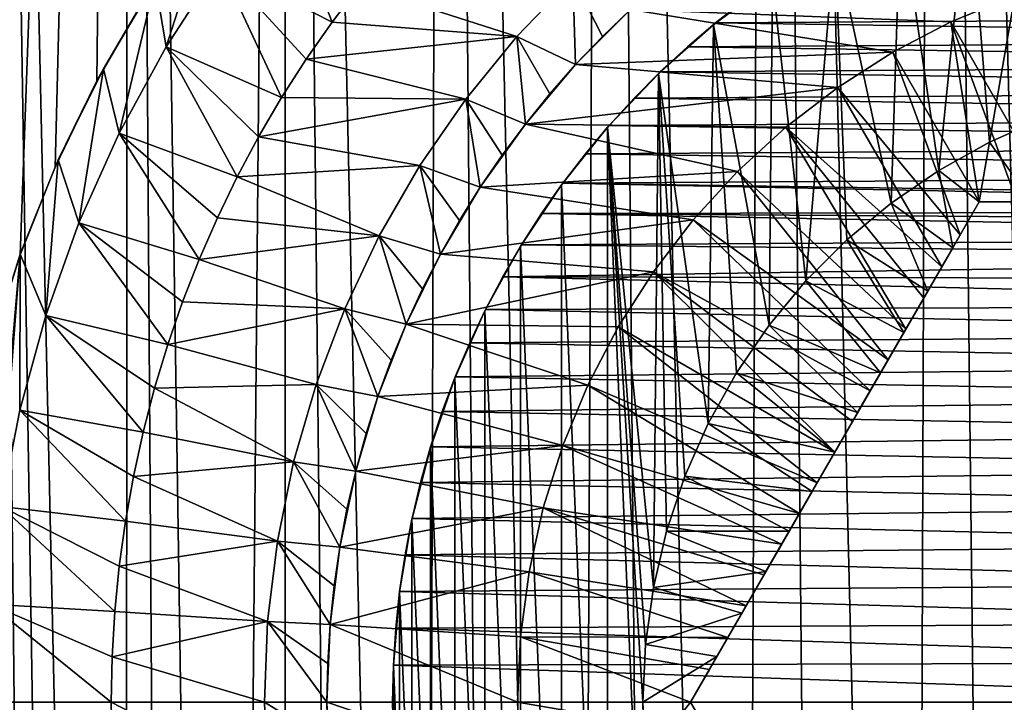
# Model space of a CAD drawing. Header units: metres. Extents: x -30 to 30, y -76 to 64.
# Tile 374 of 541: x -9.98 to -2.11, y 30 to 35.46. Entities that reach past the tile are written whole.
import ezdxf

# ---------------------------------------------------------------- set-up
doc = ezdxf.new("R2010")
doc.units = ezdxf.units.M
doc.layers.add('solid_508511', color=7, linetype='CONTINUOUS')

msp = doc.modelspace()

# ---------------------------------------------------------------- linework, layer by layer
at = {"layer": 'solid_508511'}
for points in [[(-10.204909, 32.867077, -20.612127), (-10.32235, 57.5, -20.553566), (-9.10985, 57.5, -21.118963)], [(-9.140177, 4.855907, 21.105856), (-9.10985, 57.5, 21.118963), (-10.32235, 57.5, 20.553566)], [(-9.466601, 4.184017, 20.961475), (-9.140177, 4.855907, 21.105856), (-10.32235, 57.5, 20.553566)], [(-9.740653, 3.498843, 20.835539), (-9.466601, 4.184017, 20.961475), (-10.32235, 57.5, 20.553566)], [(-9.962373, 2.805976, 20.73044), (-9.740653, 3.498843, 20.835539), (-10.32235, 57.5, 20.553566)], [(-10.133098, 2.107832, 20.647526), (-9.962373, 2.805976, 20.73044), (-10.32235, 57.5, 20.553566)], [(-9.978398, 33.576538, -20.722731), (-10.204909, 32.867077, -20.612127), (-9.10985, 57.5, -21.118963)], [(-9.698341, 34.278088, -20.855267), (-9.978398, 33.576538, -20.722731), (-9.10985, 57.5, -21.118963)], [(-9.364226, 34.96701, -21.00741), (-9.698341, 34.278088, -20.855267), (-9.10985, 57.5, -21.118963)], [(-8.975521, 35.639153, -21.176403), (-9.364226, 34.96701, -21.00741), (-9.10985, 57.5, -21.118963)], [(-9.140177, 4.855907, 21.105856), (-8.760821, 5.510926, 21.266123), (-9.10985, 57.5, 21.118963)], [(-8.330353, 6.142286, 21.438406), (-7.866488, 57.5, 21.612919), (-9.10985, 57.5, 21.118963)], [(-8.760821, 5.510926, 21.266123), (-8.330353, 6.142286, 21.438406), (-9.10985, 57.5, 21.118963)], [(-8.330353, 6.142286, 21.438406), (-7.851347, 6.74379, 21.618425), (-7.866488, 57.5, 21.612919)], [(-6.763549, 7.834344, 21.983047), (-6.596456, 57.5, 22.033762), (-7.866488, 57.5, 21.612919)], [(-7.327125, 7.309976, 21.80168), (-6.763549, 7.834344, 21.983047), (-7.866488, 57.5, 21.612919)], [(-7.851347, 6.74379, 21.618425), (-7.327125, 7.309976, 21.80168), (-7.866488, 57.5, 21.612919)], [(-6.763549, 7.834344, 21.983047), (-6.164887, 8.313626, 22.158388), (-6.596456, 57.5, 22.033762)], [(-5.537377, 8.744123, 22.323473), (-5.304138, 57.5, 22.380037), (-6.596456, 57.5, 22.033762)], [(-6.164887, 8.313626, 22.158388), (-5.537377, 8.744123, 22.323473), (-6.596456, 57.5, 22.033762)], [(-5.537377, 8.744123, 22.323473), (-4.886679, 9.12376, 22.474882), (-5.304138, 57.5, 22.380037)], [(-4.216572, 9.452151, 22.610186), (-3.993941, 57.5, 22.650572), (-5.304138, 57.5, 22.380037)], [(-4.886679, 9.12376, 22.474882), (-4.216572, 9.452151, 22.610186), (-5.304138, 57.5, 22.380037)], [(-4.216572, 9.452151, 22.610186), (-3.532681, 9.728445, 22.727079), (-3.993941, 57.5, 22.650572)], [(-2.837471, 9.953447, 22.824303), (-2.670147, 57.5, 22.844479), (-3.993941, 57.5, 22.650572)], [(-3.532681, 9.728445, 22.727079), (-2.837471, 9.953447, 22.824303), (-3.993941, 57.5, 22.650572)], [(-2.837471, 9.953447, 22.824303), (-2.134133, 10.127596, 22.900774), (-2.670147, 57.5, 22.844479)], [(-1.425745, 10.251329, 22.955767), (-1.337299, 57.5, 22.961088), (-2.670147, 57.5, 22.844479)], [(-2.134133, 10.127596, 22.900774), (-1.425745, 10.251329, 22.955767), (-2.670147, 57.5, 22.844479)], [(-2.228665, 34.47583, -13.5), (-1.832728, 36.755817, -13.5), (-2.394763, 36.577621, -13.5)], [(-2.228665, 34.47583, -13.5), (-1.806239, 34.66235, -13.5), (-1.832728, 36.755817, -13.5)], [(-2.632211, 34.251057, -13.5), (-2.394763, 36.577621, -13.5), (-2.939747, 36.352783, -13.5)], [(-2.632211, 34.251057, -13.5), (-2.228665, 34.47583, -13.5), (-2.394763, 36.577621, -13.5)], [(-7.907815, 36.521423, -37), (-7.483401, 35.437027, -38), (-8.383754, 35.897049, -37)], [(-7.907815, 36.521423, -37), (-7.264281, 35.72649, -38), (-7.483401, 35.437027, -38)], [(-8.810596, 35.23793, -19.5), (-8.897448, 35.761539, -19.5), (-8.429953, 36.426186, -19.5)], [(-8.383774, 35.897015, -19.5), (-8.810596, 35.23793, -19.5), (-8.429953, 36.426186, -19.5)], [(-3.013159, 33.990093, -13.5), (-2.939747, 36.352783, -13.5), (-3.463952, 36.082848, -13.5)], [(-3.013159, 33.990093, -13.5), (-2.632211, 34.251057, -13.5), (-2.939747, 36.352783, -13.5)], [(-3.695044, 33.368473, -13.5), (-3.463952, 36.082848, -13.5), (-3.96351, 35.769798, -13.5)], [(-3.695044, 33.368473, -13.5), (-3.368498, 33.695026, -13.5), (-3.463952, 36.082848, -13.5)], [(-3.368498, 33.695026, -13.5), (-3.013159, 33.990093, -13.5), (-3.463952, 36.082848, -13.5)], [(-8.383754, 35.897049, -37), (-8.810627, 35.237877, -37), (-8.383774, 35.897015, -19.5)], [(-8.383754, 35.897049, -37), (-7.886917, 34.833118, -38), (-8.810627, 35.237877, -37)], [(-8.810627, 35.237877, -37), (-8.810596, 35.23793, -19.5), (-8.383774, 35.897015, -19.5)], [(-8.383754, 35.897049, -37), (-7.483401, 35.437027, -38), (-7.691012, 35.139141, -38)], [(-8.383754, 35.897049, -37), (-7.691012, 35.139141, -38), (-7.886917, 34.833118, -38)], [(-9.31211, 35.06406, -19.5), (-8.975521, 35.639153, -21.176403), (-8.897448, 35.761539, -19.5)], [(-9.185688, 34.548141, -19.5), (-9.31211, 35.06406, -19.5), (-8.897448, 35.761539, -19.5)], [(-8.810596, 35.23793, -19.5), (-9.185688, 34.548141, -19.5), (-8.897448, 35.761539, -19.5)], [(-5.559191, 35.787579, -38), (-6.006772, 35.321594, -38), (-7.264281, 35.72649, -38)], [(-5.536357, 35.096504, -37.499996), (-6.006772, 35.321594, -38), (-5.559191, 35.787579, -38)], [(-5.321032, 35.320927, -37.499996), (-5.559191, 35.787579, -38), (-5.096558, 35.536308, -37.499996)], [(-5.536357, 35.096504, -37.499996), (-5.559191, 35.787579, -38), (-5.321032, 35.320927, -37.499996)], [(-4.435009, 35.415779, -13.5), (-3.96351, 35.769798, -13.5), (-4.417426, 35.430134, -7)], [(-3.990053, 33.013218, -13.5), (-3.96351, 35.769798, -13.5), (-4.435009, 35.415779, -13.5)], [(-3.96351, 35.769798, -13.5), (-4.183936, 35.612011, -7), (-4.417426, 35.430134, -7)], [(-3.990053, 33.013218, -13.5), (-3.695044, 33.368473, -13.5), (-3.96351, 35.769798, -13.5)], [(-6.006772, 35.321594, -38), (-7.483401, 35.437027, -38), (-7.264281, 35.72649, -38)], [(-9.31211, 35.06406, -19.5), (-9.364226, 34.96701, -21.00741), (-8.975521, 35.639153, -21.176403)], [(-2.05214, 35.638149, -21.5), (-2.535681, 35.437862, -21.5), (-5.096563, 35.536301, -21.5)], [(-4.417426, 35.430134, -7), (-4.183936, 35.612011, -7), (4.34707, 35.486618, -7)], [(-1.710012, 34, -20.54748), (-2.535681, 35.437862, -21.5), (-2.05214, 35.638149, -21.5)], [(-5.096558, 35.536308, -37.499996), (-5.096563, 35.536301, -21.5), (-5.536325, 35.096542, -21.5)], [(-5.321032, 35.320927, -37.499996), (-5.096558, 35.536308, -37.499996), (-5.536325, 35.096542, -21.5)], [(-3.000073, 35.19611, -21.5), (-5.536325, 35.096542, -21.5), (-5.096563, 35.536301, -21.5)], [(-2.535681, 35.437862, -21.5), (-3.000073, 35.19611, -21.5), (-5.096563, 35.536301, -21.5)], [(-6.006772, 35.321594, -38), (-7.691012, 35.139141, -38), (-7.483401, 35.437027, -38)], [(-4.642999, 35.238564, -7), (-4.417426, 35.430134, -7), (4.575099, 35.297966, -7)], [(-4.435009, 35.415779, -13.5), (-4.417426, 35.430134, -7), (-4.642999, 35.238564, -7)], [(-4.417426, 35.430134, -7), (4.34707, 35.486618, -7), (4.575099, 35.297966, -7)], [(-2.309401, 34, -20.702564), (-3.000073, 35.19611, -21.5), (-2.535681, 35.437862, -21.5)], [(-2.005795, 34, -20.619387), (-2.535681, 35.437862, -21.5), (-1.710012, 34, -20.54748)], [(-2.309401, 34, -20.702564), (-2.535681, 35.437862, -21.5), (-2.005795, 34, -20.619387)], [(-4.875021, 35.023361, -13.5), (-4.435009, 35.415779, -13.5), (-4.860246, 35.037655, -7)], [(-4.475797, 32.228733, -13.5), (-4.435009, 35.415779, -13.5), (-4.875021, 35.023361, -13.5)], [(-4.435009, 35.415779, -13.5), (-4.642999, 35.238564, -7), (-4.860246, 35.037655, -7)], [(-4.475797, 32.228733, -13.5), (-4.251095, 32.632141, -13.5), (-4.435009, 35.415779, -13.5)], [(-4.251095, 32.632141, -13.5), (-3.990053, 33.013218, -13.5), (-4.435009, 35.415779, -13.5)], [(-6.006772, 35.321594, -38), (-6.415609, 34.82085, -38), (-7.691012, 35.139141, -38)], [(-5.938321, 34.621902, -37.499996), (-6.415609, 34.82085, -38), (-6.006772, 35.321594, -38)], [(-5.742169, 34.863449, -37.499996), (-6.006772, 35.321594, -38), (-5.536357, 35.096504, -37.499996)], [(-5.938321, 34.621902, -37.499996), (-6.006772, 35.321594, -38), (-5.742169, 34.863449, -37.499996)], [(-5.536357, 35.096504, -37.499996), (-5.321032, 35.320927, -37.499996), (-5.536325, 35.096542, -21.5)], [(-4.642999, 35.238564, -7), (4.575099, 35.297966, -7), (4.794918, 35.099876, -7)], [(-9.185692, 34.548138, -37), (-9.185688, 34.548141, -19.5), (-8.810596, 35.23793, -19.5)], [(-8.810627, 35.237877, -37), (-9.185692, 34.548138, -37), (-8.810596, 35.23793, -19.5)], [(-8.810627, 35.237877, -37), (-8.241816, 34.199406, -38), (-9.185692, 34.548138, -37)], [(-8.810627, 35.237877, -37), (-7.886917, 34.833118, -38), (-8.07066, 34.519611, -38)], [(-8.810627, 35.237877, -37), (-8.07066, 34.519611, -38), (-8.241816, 34.199406, -38)], [(-3.000073, 35.19611, -21.5), (-3.441401, 34.914951, -21.5), (-5.536325, 35.096542, -21.5)], [(-4.860246, 35.037655, -7), (-4.642999, 35.238564, -7), (4.794918, 35.099876, -7)], [(-2.461204, 33.737068, -20.619387), (-3.441401, 34.914951, -21.5), (-3.000073, 35.19611, -21.5)], [(-2.461204, 33.737068, -20.619387), (-3.000073, 35.19611, -21.5), (-2.309401, 34, -20.702564)], [(-6.415609, 34.82085, -38), (-7.886917, 34.833118, -38), (-7.691012, 35.139141, -38)], [(-9.67251, 34.336185, -19.5), (-9.364226, 34.96701, -21.00741), (-9.31211, 35.06406, -19.5)], [(-9.506908, 33.8316, -19.5), (-9.67251, 34.336185, -19.5), (-9.31211, 35.06406, -19.5)], [(-9.185688, 34.548141, -19.5), (-9.506908, 33.8316, -19.5), (-9.31211, 35.06406, -19.5)], [(-3.441401, 34.914951, -21.5), (-5.938314, 34.621902, -21.5), (-5.536325, 35.096542, -21.5)], [(-5.536357, 35.096504, -37.499996), (-5.536325, 35.096542, -21.5), (-5.938314, 34.621902, -21.5)], [(-5.742169, 34.863449, -37.499996), (-5.536357, 35.096504, -37.499996), (-5.938314, 34.621902, -21.5)], [(-5.068828, 34.827732, -7), (-4.860246, 35.037655, -7), (5.006184, 34.892658, -7)], [(-4.875021, 35.023361, -13.5), (-4.860246, 35.037655, -7), (-5.068828, 34.827732, -7)], [(-4.860246, 35.037655, -7), (4.794918, 35.099876, -7), (5.006184, 34.892658, -7)], [(-9.67251, 34.336185, -19.5), (-9.698341, 34.278088, -20.855267), (-9.364226, 34.96701, -21.00741)], [(-5.280442, 34.595314, -13.5), (-4.875021, 35.023361, -13.5), (-5.268378, 34.609142, -7)], [(-4.914877, 30.91869, -13.5), (-4.875021, 35.023361, -13.5), (-5.280442, 34.595314, -13.5)], [(-4.875021, 35.023361, -13.5), (-5.068828, 34.827732, -7), (-5.268378, 34.609142, -7)], [(-4.914877, 30.91869, -13.5), (-4.80912, 31.36834, -13.5), (-4.875021, 35.023361, -13.5)], [(-4.662376, 31.806173, -13.5), (-4.475797, 32.228733, -13.5), (-4.875021, 35.023361, -13.5)], [(-4.80912, 31.36834, -13.5), (-4.662376, 31.806173, -13.5), (-4.875021, 35.023361, -13.5)], [(-3.441401, 34.914951, -21.5), (-3.856819, 34.596184, -21.5), (-5.938314, 34.621902, -21.5)], [(-5.068828, 34.827732, -7), (5.006184, 34.892658, -7), (5.208536, 34.676659, -7)], [(-2.609096, 33.480915, -20.54748), (-3.856819, 34.596184, -21.5), (-3.441401, 34.914951, -21.5)], [(-2.609096, 33.480915, -20.54748), (-3.441401, 34.914951, -21.5), (-2.461204, 33.737068, -20.619387)], [(-6.415609, 34.82085, -38), (-8.07066, 34.519611, -38), (-7.886917, 34.833118, -38)], [(-6.415609, 34.82085, -38), (-6.782602, 34.289173, -38), (-8.07066, 34.519611, -38)], [(-6.29965, 34.115829, -37.499996), (-6.782602, 34.289173, -38), (-6.415609, 34.82085, -38)], [(-6.124255, 34.372543, -37.499996), (-6.415609, 34.82085, -38), (-5.938321, 34.621902, -37.499996)], [(-6.29965, 34.115829, -37.499996), (-6.415609, 34.82085, -38), (-6.124255, 34.372543, -37.499996)], [(-5.938321, 34.621902, -37.499996), (-5.742169, 34.863449, -37.499996), (-5.938314, 34.621902, -21.5)], [(-5.268378, 34.609142, -7), (-5.068828, 34.827732, -7), (5.208536, 34.676659, -7)], [(-5.268378, 34.609142, -7), (5.208536, 34.676659, -7), (5.40154, 34.452339, -7)], [(-1.885378, 34, -14.077931), (-1.806239, 34.66235, -13.5), (-2.228665, 34.47583, -13.5)], [(-4.242556, 34.242722, -21.5), (-6.299626, 34.115864, -21.5), (-5.938314, 34.621902, -21.5)], [(-5.938321, 34.621902, -37.499996), (-5.938314, 34.621902, -21.5), (-6.299626, 34.115864, -21.5)], [(-6.124255, 34.372543, -37.499996), (-5.938321, 34.621902, -37.499996), (-6.299626, 34.115864, -21.5)], [(-3.856819, 34.596184, -21.5), (-4.242556, 34.242722, -21.5), (-5.938314, 34.621902, -21.5)], [(-5.648434, 34.134632, -13.5), (-5.280442, 34.595314, -13.5), (-5.638809, 34.147751, -7)], [(-5.280438, 25.404682, -13.5), (-5.280442, 34.595314, -13.5), (-5.648434, 34.134632, -13.5)], [(-5.280442, 34.595314, -13.5), (-5.458472, 34.382359, -7), (-5.638809, 34.147751, -7)], [(-5.458472, 34.382359, -7), (-5.268378, 34.609142, -7), (5.40154, 34.452339, -7)], [(-5.280442, 34.595314, -13.5), (-5.268378, 34.609142, -7), (-5.458472, 34.382359, -7)], [(-4.875018, 24.976635, -13.5), (-5.280442, 34.595314, -13.5), (-5.280438, 25.404682, -13.5)], [(-5, 30, -13.5), (-5.280442, 34.595314, -13.5), (-4.875018, 24.976635, -13.5)], [(-4.978665, 30.461351, -13.5), (-4.914877, 30.91869, -13.5), (-5.280442, 34.595314, -13.5)], [(-5, 30, -13.5), (-4.978665, 30.461351, -13.5), (-5.280442, 34.595314, -13.5)], [(-2.897133, 32.982018, -20.436298), (-4.242556, 34.242722, -21.5), (-3.856819, 34.596184, -21.5)], [(-2.754074, 33.229805, -20.486511), (-3.856819, 34.596184, -21.5), (-2.609096, 33.480915, -20.54748)], [(-2.897133, 32.982018, -20.436298), (-3.856819, 34.596184, -21.5), (-2.754074, 33.229805, -20.486511)], [(-9.506924, 33.831566, -37), (-9.506908, 33.8316, -19.5), (-9.185688, 34.548141, -19.5)], [(-9.185692, 34.548138, -37), (-9.506924, 33.831566, -37), (-9.185688, 34.548141, -19.5)], [(-9.185692, 34.548138, -37), (-8.545897, 33.539791, -38), (-9.506924, 33.831566, -37)], [(-9.185692, 34.548138, -37), (-8.241816, 34.199406, -38), (-8.400254, 33.872749, -38)], [(-9.185692, 34.548138, -37), (-8.400254, 33.872749, -38), (-8.545897, 33.539791, -38)], [(-6.782602, 34.289173, -38), (-8.241816, 34.199406, -38), (-8.07066, 34.519611, -38)], [(-5.458472, 34.382359, -7), (5.40154, 34.452339, -7), (5.584859, 34.220112, -7)], [(-2.309401, 34, -13.881198), (-2.228665, 34.47583, -13.5), (-2.632211, 34.251057, -13.5)], [(-2.309401, 34, -13.881198), (-1.885378, 34, -14.077931), (-2.228665, 34.47583, -13.5)], [(-9.97617, 33.582748, -19.5), (-9.698341, 34.278088, -20.855267), (-9.67251, 34.336185, -19.5)], [(-9.772305, 33.092659, -19.5), (-9.97617, 33.582748, -19.5), (-9.67251, 34.336185, -19.5)], [(-9.506908, 33.8316, -19.5), (-9.772305, 33.092659, -19.5), (-9.67251, 34.336185, -19.5)], [(-6.29965, 34.115829, -37.499996), (-6.124255, 34.372543, -37.499996), (-6.299626, 34.115864, -21.5)], [(-5.638809, 34.147751, -7), (-5.458472, 34.382359, -7), (5.584859, 34.220112, -7)], [(-9.97617, 33.582748, -19.5), (-9.978398, 33.576538, -20.722731), (-9.698341, 34.278088, -20.855267)], [(-6.782602, 34.289173, -38), (-7.105839, 33.729305, -38), (-8.241816, 34.199406, -38)], [(-6.618083, 33.581425, -37.499996), (-7.105839, 33.729305, -38), (-6.782602, 34.289173, -38)], [(-6.464381, 33.851936, -37.499996), (-6.782602, 34.289173, -38), (-6.29965, 34.115829, -37.499996)], [(-6.618083, 33.581425, -37.499996), (-6.782602, 34.289173, -38), (-6.464381, 33.851936, -37.499996)], [(-4.242556, 34.242722, -21.5), (-4.596326, 33.856651, -21.5), (-6.299626, 34.115864, -21.5)], [(-3.039197, 32.735958, -20.396841), (-4.596326, 33.856651, -21.5), (-4.242556, 34.242722, -21.5)], [(-3.039197, 32.735958, -20.396841), (-4.242556, 34.242722, -21.5), (-2.897133, 32.982018, -20.436298)], [(-2.521413, 33.632786, -14.077931), (-2.632211, 34.251057, -13.5), (-3.013159, 33.990093, -13.5)], [(-2.521413, 33.632786, -14.077931), (-2.309401, 34, -13.881198), (-2.632211, 34.251057, -13.5)], [(-7.105839, 33.729305, -38), (-8.400254, 33.872749, -38), (-8.241816, 34.199406, -38)], [(-5.638809, 34.147751, -7), (5.584859, 34.220112, -7), (5.758276, 33.980232, -7)], [(-4.596326, 33.856651, -21.5), (-6.618061, 33.581459, -21.5), (-6.299626, 34.115864, -21.5)], [(-6.29965, 34.115829, -37.499996), (-6.299626, 34.115864, -21.5), (-6.618061, 33.581459, -21.5)], [(-6.464381, 33.851936, -37.499996), (-6.29965, 34.115829, -37.499996), (-6.618061, 33.581459, -21.5)], [(-5.97631, 33.64468, -13.5), (-5.648434, 34.134632, -13.5), (-5.968996, 33.656647, -7)], [(-5.648431, 25.865364, -13.5), (-5.648434, 34.134632, -13.5), (-5.97631, 33.64468, -13.5)], [(-5.648434, 34.134632, -13.5), (-5.8091, 33.905682, -7), (-5.968996, 33.656647, -7)], [(-5.8091, 33.905682, -7), (-5.638809, 34.147751, -7), (5.326186, 33.924919, -7)], [(-5.648434, 34.134632, -13.5), (-5.638809, 34.147751, -7), (-5.8091, 33.905682, -7)], [(-5.280438, 25.404682, -13.5), (-5.648434, 34.134632, -13.5), (-5.648431, 25.865364, -13.5)], [(-5.638809, 34.147751, -7), (5.758276, 33.980232, -7), (5.326186, 33.924919, -7)], [(-3.464102, 32, -20.345303), (-2.309401, 34, -13.881198), (-2.521413, 33.632786, -14.077931)], [(-3.464102, 32, -20.345303), (-3.322517, 32.245232, -20.351082), (-2.309401, 34, -13.881198)], [(-2.721135, 33.286854, -14.232921), (-3.013159, 33.990093, -13.5), (-3.368498, 33.695026, -13.5)], [(-3.322517, 32.245232, -20.351082), (-3.180942, 32.490448, -20.368334), (-2.309401, 34, -13.881198)], [(-3.180942, 32.490448, -20.368334), (-3.039197, 32.735958, -20.396841), (-2.309401, 34, -13.881198)], [(-3.039197, 32.735958, -20.396841), (-2.897133, 32.982018, -20.436298), (-2.309401, 34, -13.881198)], [(-2.721135, 33.286854, -14.232921), (-2.521413, 33.632786, -14.077931), (-3.013159, 33.990093, -13.5)], [(-2.897133, 32.982018, -20.436298), (-2.754074, 33.229805, -20.486511), (-2.309401, 34, -13.881198)], [(-2.754074, 33.229805, -20.486511), (-2.609096, 33.480915, -20.54748), (-2.309401, 34, -13.881198)], [(-2.609096, 33.480915, -20.54748), (-2.461204, 33.737068, -20.619387), (-2.309401, 34, -13.881198)], [(-2.461204, 33.737068, -20.619387), (-2.309401, 34, -20.702564), (-2.309401, 34, -13.881198)], [(-2.309401, 34, -20.702564), (0, 34, -14.500002), (-0.364347, 34, -14.483441)], [(-2.309401, 34, -20.702564), (-2.005795, 34, -20.619387), (0, 34, -14.500002)], [(-2.309401, 34, -20.702564), (-0.364347, 34, -14.483441), (-0.731094, 34, -14.433737)], [(-2.309401, 34, -20.702564), (-0.731094, 34, -14.433737), (-1.103509, 34, -14.350576)], [(-2.309401, 34, -20.702564), (-1.103509, 34, -14.350576), (-1.485935, 34, -14.23292)], [(-2.309401, 34, -20.702564), (-1.485935, 34, -14.23292), (-1.885378, 34, -14.077931)], [(-2.309401, 34, -20.702564), (-1.885378, 34, -14.077931), (-2.309401, 34, -13.881198)], [(-7.105839, 33.729305, -38), (-8.545897, 33.539791, -38), (-8.400254, 33.872749, -38)], [(-6.618083, 33.581425, -37.499996), (-6.464381, 33.851936, -37.499996), (-6.618061, 33.581459, -21.5)], [(-4.596326, 33.856651, -21.5), (-4.914846, 33.441551, -21.5), (-6.618061, 33.581459, -21.5)], [(-5.968996, 33.656647, -7), (-5.8091, 33.905682, -7), (4.498085, 33.712711, -7)], [(-5.8091, 33.905682, -7), (5.326186, 33.924919, -7), (4.904557, 33.835148, -7)], [(-5.8091, 33.905682, -7), (4.904557, 33.835148, -7), (4.498085, 33.712711, -7)], [(-3.180942, 32.490448, -20.368334), (-4.914846, 33.441551, -21.5), (-4.596326, 33.856651, -21.5)], [(-3.180942, 32.490448, -20.368334), (-4.596326, 33.856651, -21.5), (-3.039197, 32.735958, -20.396841)], [(-9.772314, 33.092632, -37), (-9.772305, 33.092659, -19.5), (-9.506908, 33.8316, -19.5)], [(-9.506924, 33.831566, -37), (-9.772314, 33.092632, -37), (-9.506908, 33.8316, -19.5)], [(-9.506924, 33.831566, -37), (-8.797281, 32.858387, -38), (-9.772314, 33.092632, -37)], [(-9.506924, 33.831566, -37), (-8.545897, 33.539791, -38), (-8.678308, 33.201469, -38)], [(-9.506924, 33.831566, -37), (-8.678308, 33.201469, -38), (-8.797281, 32.858387, -38)], [(-7.105839, 33.729305, -38), (-7.382826, 33.145565, -38), (-8.545897, 33.539791, -38)], [(-6.891175, 33.022804, -37.499996), (-7.382826, 33.145565, -38), (-7.105839, 33.729305, -38)], [(-6.76044, 33.304855, -37.499996), (-7.105839, 33.729305, -38), (-6.618083, 33.581425, -37.499996)], [(-6.891175, 33.022804, -37.499996), (-7.105839, 33.729305, -38), (-6.76044, 33.304855, -37.499996)], [(-5.968996, 33.656647, -7), (4.498085, 33.712711, -7), (4.109855, 33.559536, -7)], [(-2.912349, 32.955666, -14.350577), (-3.368498, 33.695026, -13.5), (-3.695044, 33.368473, -13.5)], [(-2.912349, 32.955666, -14.350577), (-2.721135, 33.286854, -14.232921), (-3.368498, 33.695026, -13.5)], [(-6.261835, 33.128803, -13.5), (-5.97631, 33.64468, -13.5), (-6.256487, 33.139484, -7)], [(-5.976307, 26.355314, -13.5), (-5.97631, 33.64468, -13.5), (-6.261835, 33.128803, -13.5)], [(-5.97631, 33.64468, -13.5), (-6.118202, 33.401115, -7), (-6.256487, 33.139484, -7)], [(-6.118202, 33.401115, -7), (-5.968996, 33.656647, -7), (4.109855, 33.559536, -7)], [(-5.97631, 33.64468, -13.5), (-5.968996, 33.656647, -7), (-6.118202, 33.401115, -7)], [(-5.648431, 25.865364, -13.5), (-5.97631, 33.64468, -13.5), (-5.976307, 26.355314, -13.5)], [(-3.464102, 32, -20.345303), (-2.521413, 33.632786, -14.077931), (-2.721135, 33.286854, -14.232921)], [(-10.221005, 32.809109, -19.5), (-9.978398, 33.576538, -20.722731), (-9.97617, 33.582748, -19.5)], [(-10.219923, 30.784622, -19.5), (-10.221005, 32.809109, -19.5), (-9.97617, 33.582748, -19.5)], [(-10.221005, 32.809109, -19.5), (-10.204909, 32.867077, -20.612127), (-9.978398, 33.576538, -20.722731)], [(-10.12987, 31.564676, -19.5), (-10.219923, 30.784622, -19.5), (-9.97617, 33.582748, -19.5)], [(-9.980381, 32.33548, -19.5), (-10.12987, 31.564676, -19.5), (-9.97617, 33.582748, -19.5)], [(-9.772305, 33.092659, -19.5), (-9.980381, 32.33548, -19.5), (-9.97617, 33.582748, -19.5)], [(-7.382826, 33.145565, -38), (-8.678308, 33.201469, -38), (-8.545897, 33.539791, -38)], [(-4.914846, 33.441551, -21.5), (-6.891167, 33.022823, -21.5), (-6.618061, 33.581459, -21.5)], [(-6.618083, 33.581425, -37.499996), (-6.618061, 33.581459, -21.5), (-6.891167, 33.022823, -21.5)], [(-6.76044, 33.304855, -37.499996), (-6.618083, 33.581425, -37.499996), (-6.891167, 33.022823, -21.5)], [(-6.118202, 33.401115, -7), (4.109855, 33.559536, -7), (3.744213, 33.37854, -7)], [(-4.914846, 33.441551, -21.5), (-5.196173, 32.999966, -21.5), (-6.891167, 33.022823, -21.5)], [(-6.256487, 33.139484, -7), (-6.118202, 33.401115, -7), (3.40348, 33.172314, -7)], [(-6.118202, 33.401115, -7), (3.744213, 33.37854, -7), (3.40348, 33.172314, -7)], [(-3.464102, 32, -20.345303), (-5.196173, 32.999966, -21.5), (-4.914846, 33.441551, -21.5)], [(-3.322517, 32.245232, -20.351082), (-4.914846, 33.441551, -21.5), (-3.180942, 32.490448, -20.368334)], [(-3.464102, 32, -20.345303), (-4.914846, 33.441551, -21.5), (-3.322517, 32.245232, -20.351082)], [(-6.891175, 33.022804, -37.499996), (-6.76044, 33.304855, -37.499996), (-6.891167, 33.022823, -21.5)], [(-3.098555, 32.633144, -14.433737), (-3.695044, 33.368473, -13.5), (-3.990053, 33.013218, -13.5)], [(-3.098555, 32.633144, -14.433737), (-2.912349, 32.955666, -14.350577), (-3.695044, 33.368473, -13.5)], [(-3.464102, 32, -20.345303), (-2.721135, 33.286854, -14.232921), (-2.912349, 32.955666, -14.350577)], [(-7.382826, 33.145565, -38), (-8.797281, 32.858387, -38), (-8.678308, 33.201469, -38)], [(-7.382826, 33.145565, -38), (-7.61204, 32.541176, -38), (-8.797281, 32.858387, -38)], [(-7.117309, 32.443264, -37.499996), (-7.61204, 32.541176, -38), (-7.382826, 33.145565, -38)], [(-7.010242, 32.735348, -37.499996), (-7.382826, 33.145565, -38), (-6.891175, 33.022804, -37.499996)], [(-7.117309, 32.443264, -37.499996), (-7.382826, 33.145565, -38), (-7.010242, 32.735348, -37.499996)], [(-6.38361, 32.872196, -7), (-6.256487, 33.139484, -7), (3.089878, 32.943863, -7)], [(-6.261835, 33.128803, -13.5), (-6.256487, 33.139484, -7), (-6.38361, 32.872196, -7)], [(-6.256487, 33.139484, -7), (3.40348, 33.172314, -7), (3.089878, 32.943863, -7)], [(-9.980388, 32.335461, -37), (-9.980381, 32.33548, -19.5), (-9.772305, 33.092659, -19.5)], [(-9.772314, 33.092632, -37), (-9.980388, 32.335461, -37), (-9.772305, 33.092659, -19.5)], [(-9.772314, 33.092632, -37), (-8.994427, 32.159332, -38), (-9.980388, 32.335461, -37)], [(-9.772314, 33.092632, -37), (-8.797281, 32.858387, -38), (-8.902672, 32.510963, -38)], [(-9.772314, 33.092632, -37), (-8.902672, 32.510963, -38), (-8.994427, 32.159332, -38)], [(-6.502905, 32.590797, -13.5), (-6.261835, 33.128803, -13.5), (-6.499297, 32.599831, -7)], [(-6.261833, 26.871193, -13.5), (-6.261835, 33.128803, -13.5), (-6.502905, 32.590797, -13.5)], [(-6.261835, 33.128803, -13.5), (-6.38361, 32.872196, -7), (-6.499297, 32.599831, -7)], [(-5.976307, 26.355314, -13.5), (-6.261835, 33.128803, -13.5), (-6.261833, 26.871193, -13.5)], [(-5.437827, 32.535751, -21.5), (-7.117287, 32.443329, -21.5), (-6.891167, 33.022823, -21.5)], [(-6.891175, 33.022804, -37.499996), (-6.891167, 33.022823, -21.5), (-7.117287, 32.443329, -21.5)], [(-7.010242, 32.735348, -37.499996), (-6.891175, 33.022804, -37.499996), (-7.117287, 32.443329, -21.5)], [(-5.196173, 32.999966, -21.5), (-5.437827, 32.535751, -21.5), (-6.891167, 33.022823, -21.5)], [(-3.605686, 31.754768, -20.351082), (-5.437827, 32.535751, -21.5), (-5.196173, 32.999966, -21.5)], [(-3.605686, 31.754768, -20.351082), (-5.196173, 32.999966, -21.5), (-3.464102, 32, -20.345303)], [(-3.281929, 32.315533, -14.483441), (-3.990053, 33.013218, -13.5), (-4.251095, 32.632141, -13.5)], [(-3.281929, 32.315533, -14.483441), (-3.098555, 32.633144, -14.433737), (-3.990053, 33.013218, -13.5)], [(-6.38361, 32.872196, -7), (3.089878, 32.943863, -7), (2.805204, 32.696346, -7)], [(-3.464102, 32, -20.345303), (-2.912349, 32.955666, -14.350577), (-3.098555, 32.633144, -14.433737)], [(-7.61204, 32.541176, -38), (-8.902672, 32.510963, -38), (-8.797281, 32.858387, -38)], [(-6.499297, 32.599831, -7), (-6.38361, 32.872196, -7), (2.805204, 32.696346, -7)], [(-7.117309, 32.443264, -37.499996), (-7.010242, 32.735348, -37.499996), (-7.117287, 32.443329, -21.5)], [(-6.499297, 32.599831, -7), (2.805204, 32.696346, -7), (2.549958, 32.432148, -7)], [(-6.697862, 32.034359, -13.5), (-6.502905, 32.590797, -13.5), (-6.695654, 32.041622, -7)], [(-6.502903, 27.409199, -13.5), (-6.502905, 32.590797, -13.5), (-6.697862, 32.034359, -13.5)], [(-6.502905, 32.590797, -13.5), (-6.603367, 32.322826, -7), (-6.695654, 32.041622, -7)], [(-6.603367, 32.322826, -7), (-6.499297, 32.599831, -7), (2.549958, 32.432148, -7)], [(-6.502905, 32.590797, -13.5), (-6.499297, 32.599831, -7), (-6.603367, 32.322826, -7)], [(-6.261833, 26.871193, -13.5), (-6.502905, 32.590797, -13.5), (-6.502903, 27.409199, -13.5)], [(-3.464102, 32, -14.500002), (-4.251095, 32.632141, -13.5), (-4.475797, 32.228733, -13.5)], [(-3.464102, 32, -14.500002), (-3.281929, 32.315533, -14.483441), (-4.251095, 32.632141, -13.5)], [(-3.464102, 32, -20.345303), (-3.098555, 32.633144, -14.433737), (-3.281929, 32.315533, -14.483441)], [(-7.79182, 31.920479, -38), (-8.994427, 32.159332, -38), (-8.902672, 32.510963, -38)], [(-7.61204, 32.541176, -38), (-7.79182, 31.920479, -38), (-8.902672, 32.510963, -38)], [(-7.294737, 31.847277, -37.499996), (-7.79182, 31.920479, -38), (-7.61204, 32.541176, -38)], [(-7.212173, 32.147133, -37.499996), (-7.61204, 32.541176, -38), (-7.117309, 32.443264, -37.499996)], [(-7.294737, 31.847277, -37.499996), (-7.61204, 32.541176, -38), (-7.212173, 32.147133, -37.499996)], [(-5.437827, 32.535751, -21.5), (-5.638171, 32.052086, -21.5), (-7.117287, 32.443329, -21.5)], [(-3.747262, 31.509552, -20.368334), (-5.638171, 32.052086, -21.5), (-5.437827, 32.535751, -21.5)], [(-3.747262, 31.509552, -20.368334), (-5.437827, 32.535751, -21.5), (-3.605686, 31.754768, -20.351082)], [(-5.638171, 32.052086, -21.5), (-7.29473, 31.8473, -21.5), (-7.117287, 32.443329, -21.5)], [(-7.117309, 32.443264, -37.499996), (-7.117287, 32.443329, -21.5), (-7.29473, 31.8473, -21.5)], [(-7.212173, 32.147133, -37.499996), (-7.117309, 32.443264, -37.499996), (-7.29473, 31.8473, -21.5)], [(-6.603367, 32.322826, -7), (2.549958, 32.432148, -7), (2.325296, 32.154472, -7)], [(-10.129875, 31.564648, -37), (-10.12987, 31.564676, -19.5), (-9.980381, 32.33548, -19.5)], [(-9.980388, 32.335461, -37), (-10.129875, 31.564648, -37), (-9.980381, 32.33548, -19.5)], [(-9.980388, 32.335461, -37), (-9.136121, 31.446999, -38), (-10.129875, 31.564648, -37)], [(-9.980388, 32.335461, -37), (-8.994427, 32.159332, -38), (-9.072279, 31.804501, -38)], [(-9.980388, 32.335461, -37), (-9.072279, 31.804501, -38), (-9.136121, 31.446999, -38)], [(-6.695654, 32.041622, -7), (-6.603367, 32.322826, -7), (2.325296, 32.154472, -7)], [(-3.464102, 32, -20.345303), (-3.281929, 32.315533, -14.483441), (-3.464102, 32, -14.500002)], [(-3.646275, 31.684467, -14.483441), (-4.475797, 32.228733, -13.5), (-4.662376, 31.806173, -13.5)], [(-3.646275, 31.684467, -14.483441), (-3.464102, 32, -14.500002), (-4.475797, 32.228733, -13.5)], [(-7.79182, 31.920479, -38), (-9.072279, 31.804501, -38), (-8.994427, 32.159332, -38)], [(-7.294737, 31.847277, -37.499996), (-7.212173, 32.147133, -37.499996), (-7.29473, 31.8473, -21.5)], [(-6.695654, 32.041622, -7), (2.325296, 32.154472, -7), (2.130987, 31.865221, -7)], [(-5.638171, 32.052086, -21.5), (-5.795552, 31.552917, -21.5), (-7.29473, 31.8473, -21.5)], [(-6.775967, 31.756775, -7), (-6.695654, 32.041622, -7), (2.130987, 31.865221, -7)], [(-6.697862, 32.034359, -13.5), (-6.695654, 32.041622, -7), (-6.775967, 31.756775, -7)], [(-3.889006, 31.264044, -20.396841), (-5.795552, 31.552917, -21.5), (-5.638171, 32.052086, -21.5)], [(-3.889006, 31.264044, -20.396841), (-5.638171, 32.052086, -21.5), (-3.747262, 31.509552, -20.368334)], [(-6.845302, 31.463501, -13.5), (-6.697862, 32.034359, -13.5), (-6.844158, 31.468834, -7)], [(-6.697861, 27.965635, -13.5), (-6.697862, 32.034359, -13.5), (-6.845302, 31.463501, -13.5)], [(-6.697862, 32.034359, -13.5), (-6.775967, 31.756775, -7), (-6.844158, 31.468834, -7)], [(-6.502903, 27.409199, -13.5), (-6.697862, 32.034359, -13.5), (-6.697861, 27.965635, -13.5)], [(-4.618802, 30, -20.702564), (-3.464102, 32, -14.500002), (-3.646275, 31.684467, -14.483441)], [(-4.618802, 30, -20.702564), (-4.466999, 30.26293, -20.619387), (-3.464102, 32, -14.500002)], [(-4.466999, 30.26293, -20.619387), (-4.319108, 30.519087, -20.54748), (-3.464102, 32, -14.500002)], [(-4.319108, 30.519087, -20.54748), (-4.174129, 30.770197, -20.486511), (-3.464102, 32, -14.500002)], [(-4.174129, 30.770197, -20.486511), (-4.03107, 31.017982, -20.436298), (-3.464102, 32, -14.500002)], [(-4.03107, 31.017982, -20.436298), (-3.889006, 31.264044, -20.396841), (-3.464102, 32, -14.500002)], [(-3.889006, 31.264044, -20.396841), (-3.747262, 31.509552, -20.368334), (-3.464102, 32, -14.500002)], [(-3.747262, 31.509552, -20.368334), (-3.605686, 31.754768, -20.351082), (-3.464102, 32, -14.500002)], [(-3.605686, 31.754768, -20.351082), (-3.464102, 32, -20.345303), (-3.464102, 32, -14.500002)], [(-7.79182, 31.920479, -38), (-7.921102, 31.287197, -38), (-9.072279, 31.804501, -38)], [(-7.42239, 31.238447, -37.499996), (-7.921102, 31.287197, -38), (-7.79182, 31.920479, -38)], [(-7.364861, 31.544168, -37.499996), (-7.79182, 31.920479, -38), (-7.294737, 31.847277, -37.499996)], [(-7.42239, 31.238447, -37.499996), (-7.79182, 31.920479, -38), (-7.364861, 31.544168, -37.499996)], [(-7.921102, 31.287197, -38), (-9.136121, 31.446999, -38), (-9.072279, 31.804501, -38)], [(-5.795552, 31.552917, -21.5), (-7.422379, 31.238518, -21.5), (-7.29473, 31.8473, -21.5)], [(-7.294737, 31.847277, -37.499996), (-7.29473, 31.8473, -21.5), (-7.422379, 31.238518, -21.5)], [(-7.364861, 31.544168, -37.499996), (-7.294737, 31.847277, -37.499996), (-7.422379, 31.238518, -21.5)], [(-6.775967, 31.756775, -7), (2.130987, 31.865221, -7), (1.96724, 31.566965, -7)], [(-3.829648, 31.366856, -14.433737), (-4.662376, 31.806173, -13.5), (-4.80912, 31.36834, -13.5)], [(-3.829648, 31.366856, -14.433737), (-3.646275, 31.684467, -14.483441), (-4.662376, 31.806173, -13.5)], [(-6.844158, 31.468834, -7), (-6.775967, 31.756775, -7), (1.96724, 31.566965, -7)], [(-4.618802, 30, -20.702564), (-3.646275, 31.684467, -14.483441), (-3.829648, 31.366856, -14.433737)], [(-6.844158, 31.468834, -7), (1.96724, 31.566965, -7), (1.833848, 31.261667, -7)], [(-10.129875, 31.564648, -37), (-9.221481, 30.725731, -38), (-10.219926, 30.784616, -37)], [(-10.129875, 31.564648, -37), (-9.136121, 31.446999, -38), (-9.185873, 31.087318, -38)], [(-10.129875, 31.564648, -37), (-9.185873, 31.087318, -38), (-9.221481, 30.725731, -38)], [(-7.42239, 31.238447, -37.499996), (-7.364861, 31.544168, -37.499996), (-7.422379, 31.238518, -21.5)], [(-5.795552, 31.552917, -21.5), (-5.908856, 31.041842, -21.5), (-7.422379, 31.238518, -21.5)], [(-4.174129, 30.770197, -20.486511), (-5.908856, 31.041842, -21.5), (-5.795552, 31.552917, -21.5)], [(-4.03107, 31.017982, -20.436298), (-5.795552, 31.552917, -21.5), (-3.889006, 31.264044, -20.396841)], [(-4.174129, 30.770197, -20.486511), (-5.795552, 31.552917, -21.5), (-4.03107, 31.017982, -20.436298)], [(-7.921102, 31.287197, -38), (-9.185873, 31.087318, -38), (-9.136121, 31.446999, -38)], [(-6.944172, 30.882294, -13.5), (-6.845302, 31.463501, -13.5), (-6.943765, 30.885508, -7)], [(-6.845301, 28.536493, -13.5), (-6.845302, 31.463501, -13.5), (-6.944172, 30.882294, -13.5)], [(-6.845302, 31.463501, -13.5), (-6.900125, 31.178249, -7), (-6.943765, 30.885508, -7)], [(-6.900125, 31.178249, -7), (-6.844158, 31.468834, -7), (1.833848, 31.261667, -7)], [(-6.845302, 31.463501, -13.5), (-6.844158, 31.468834, -7), (-6.900125, 31.178249, -7)], [(-6.697861, 27.965635, -13.5), (-6.845302, 31.463501, -13.5), (-6.845301, 28.536493, -13.5)], [(-4.015855, 31.044336, -14.350577), (-4.80912, 31.36834, -13.5), (-4.914877, 30.91869, -13.5)], [(-4.015855, 31.044336, -14.350577), (-3.829648, 31.366856, -14.433737), (-4.80912, 31.36834, -13.5)], [(-4.618802, 30, -20.702564), (-3.829648, 31.366856, -14.433737), (-4.015855, 31.044336, -14.350577)], [(-7.921102, 31.287197, -38), (-7.998981, 30.645718, -38), (-9.185873, 31.087318, -38)], [(-7.499299, 30.621401, -37.499996), (-7.998981, 30.645718, -38), (-7.921102, 31.287197, -38)], [(-7.467206, 30.930834, -37.499996), (-7.921102, 31.287197, -38), (-7.42239, 31.238447, -37.499996)], [(-7.499299, 30.621401, -37.499996), (-7.921102, 31.287197, -38), (-7.467206, 30.930834, -37.499996)], [(-6.900125, 31.178249, -7), (1.833848, 31.261667, -7), (1.730384, 30.950571, -7)], [(-5.908856, 31.041842, -21.5), (-7.499293, 30.621412, -21.5), (-7.422379, 31.238518, -21.5)], [(-7.42239, 31.238447, -37.499996), (-7.422379, 31.238518, -21.5), (-7.499293, 30.621412, -21.5)], [(-7.467206, 30.930834, -37.499996), (-7.42239, 31.238447, -37.499996), (-7.499293, 30.621412, -21.5)], [(-6.943765, 30.885508, -7), (-6.900125, 31.178249, -7), (1.730384, 30.950571, -7)], [(-7.998981, 30.645718, -38), (-9.221481, 30.725731, -38), (-9.185873, 31.087318, -38)], [(-5.908856, 31.041842, -21.5), (-5.977163, 30.52293, -21.5), (-7.499293, 30.621412, -21.5)], [(-4.319108, 30.519087, -20.54748), (-5.977163, 30.52293, -21.5), (-5.908856, 31.041842, -21.5)], [(-4.319108, 30.519087, -20.54748), (-5.908856, 31.041842, -21.5), (-4.174129, 30.770197, -20.486511)], [(-4.207068, 30.713144, -14.232921), (-4.015855, 31.044336, -14.350577), (-4.914877, 30.91869, -13.5)], [(-4.618802, 30, -20.702564), (-4.015855, 31.044336, -14.350577), (-4.207068, 30.713144, -14.232921)], [(-6.943765, 30.885508, -7), (1.730384, 30.950571, -7), (1.656818, 30.635927, -7)], [(-7.499299, 30.621401, -37.499996), (-7.467206, 30.930834, -37.499996), (-7.499293, 30.621412, -21.5)], [(-6.99379, 30.294765, -13.5), (-6.944172, 30.882294, -13.5), (-6.993741, 30.295925, -7)], [(-6.944172, 29.117701, -13.5), (-6.944172, 30.882294, -13.5), (-6.99379, 30.294765, -13.5)], [(-6.944172, 30.882294, -13.5), (-6.974985, 30.591236, -7), (-6.993741, 30.295925, -7)], [(-6.974985, 30.591236, -7), (-6.943765, 30.885508, -7), (1.656818, 30.635927, -7)], [(-6.944172, 30.882294, -13.5), (-6.943765, 30.885508, -7), (-6.974985, 30.591236, -7)], [(-6.845301, 28.536493, -13.5), (-6.944172, 30.882294, -13.5), (-6.944172, 29.117701, -13.5)], [(-4.207068, 30.713144, -14.232921), (-4.914877, 30.91869, -13.5), (-4.978665, 30.461351, -13.5)], [(-10.219926, 30.784616, -37), (-9.25, 30, -38), (-10.25, 30, -37)], [(-10.219926, 30.784616, -37), (-9.221481, 30.725731, -38), (-9.242871, 30.363115, -38)], [(-10.219926, 30.784616, -37), (-9.242871, 30.363115, -38), (-9.25, 30, -38)], [(-7.998981, 30.645718, -38), (-9.242871, 30.363115, -38), (-9.221481, 30.725731, -38)], [(-4.406791, 30.367214, -14.077931), (-4.207068, 30.713144, -14.232921), (-4.978665, 30.461351, -13.5)], [(-4.618802, 30, -20.702564), (-4.207068, 30.713144, -14.232921), (-4.406791, 30.367214, -14.077931)], [(-7.998981, 30.645718, -38), (-8.025, 30, -38), (-9.242871, 30.363115, -38)], [(-7.525, 30, -37.5), (-8.025, 30, -38), (-7.998981, 30.645718, -38)], [(-7.518575, 30.310904, -37.499996), (-7.525, 30, -37.5), (-7.998981, 30.645718, -38)], [(-7.518575, 30.310904, -37.499996), (-7.998981, 30.645718, -38), (-7.499299, 30.621401, -37.499996)], [(-6, 30, -21.5), (-7.525, 30, -21.5), (-7.499293, 30.621412, -21.5)], [(-7.499299, 30.621401, -37.499996), (-7.499293, 30.621412, -21.5), (-7.525, 30, -21.5)], [(-7.518575, 30.310904, -37.499996), (-7.499299, 30.621401, -37.499996), (-7.525, 30, -21.5)], [(-5.977163, 30.52293, -21.5), (-6, 30, -21.5), (-7.499293, 30.621412, -21.5)], [(-6.974985, 30.591236, -7), (1.656818, 30.635927, -7), (1.612737, 30.318396, -7)], [(-6.993741, 30.295925, -7), (-6.974985, 30.591236, -7), (1.612737, 30.318396, -7)], [(-4.618802, 30, -20.702564), (-6, 30, -21.5), (-5.977163, 30.52293, -21.5)], [(-4.466999, 30.26293, -20.619387), (-5.977163, 30.52293, -21.5), (-4.319108, 30.519087, -20.54748)], [(-4.618802, 30, -20.702564), (-5.977163, 30.52293, -21.5), (-4.466999, 30.26293, -20.619387)], [(-4.406791, 30.367214, -14.077931), (-4.978665, 30.461351, -13.5), (-5, 30, -13.5)], [(-8.025, 30, -38), (-9.25, 30, -38), (-9.242871, 30.363115, -38)], [(-7.518575, 30.310904, -37.499996), (-7.525, 30, -21.5), (-7.525, 30, -37.5)], [(-6.993741, 30.295925, -7), (1.612737, 30.318396, -7), (1.598076, 30, -7)], [(-4.406791, 30.367214, -14.077931), (-5, 30, -13.5), (-4.618802, 30, -13.881198)], [(-4.618802, 30, -20.702564), (-4.406791, 30.367214, -14.077931), (-4.618802, 30, -13.881198)], [(-7, 30.000034, -7), (-6.993741, 30.295925, -7), (1.598076, 30, -7)], [(-6.99379, 30.294765, -13.5), (-6.993741, 30.295925, -7), (-7, 30.000034, -7)], [(-6.99379, 29.705229, -13.5), (-6.99379, 30.294765, -13.5), (-7, 30.000034, -7)], [(-6.944172, 29.117701, -13.5), (-6.99379, 30.294765, -13.5), (-6.99379, 29.705229, -13.5)], [(-10.25, 30, -37), (-9.25, 30, -38), (-9.242871, 29.636885, -38)], [(-10.25, 30, -37), (-9.242871, 29.636885, -38), (-10.219926, 29.215384, -37)], [(-7.998981, 29.35428, -38), (-9.242871, 29.636885, -38), (-9.25, 30, -38)], [(-7.998981, 29.35428, -38), (-9.25, 30, -38), (-8.025, 30, -38)], [(-7.518575, 29.689096, -37.499996), (-7.998981, 29.35428, -38), (-8.025, 30, -38)], [(-7.518575, 29.689096, -37.499996), (-8.025, 30, -38), (-7.525, 30, -37.5)], [(-5.977163, 29.47707, -21.5), (-7.499293, 29.378588, -21.5), (-7.525, 30, -21.5)], [(-7.525, 30, -37.5), (-7.525, 30, -21.5), (-7.499293, 29.378588, -21.5)], [(-6, 30, -21.5), (-5.977163, 29.47707, -21.5), (-7.525, 30, -21.5)], [(-7.518575, 29.689096, -37.499996), (-7.525, 30, -37.5), (-7.499293, 29.378588, -21.5)], [(-6.993744, 29.704144, -7), (-7, 30.000034, -7), (1.598076, 30, -7)], [(-6.99379, 29.705229, -13.5), (-7, 30.000034, -7), (-6.993744, 29.704144, -7)], [(1.612737, 29.681604, -7), (-6.993744, 29.704144, -7), (1.598076, 30, -7)], [(-4.466999, 29.73707, -20.619387), (-5.977163, 29.47707, -21.5), (-6, 30, -21.5)], [(-4.466999, 29.73707, -20.619387), (-6, 30, -21.5), (-4.618802, 30, -20.702564)], [(-4.978665, 29.538649, -13.5), (-5, 30, -13.5), (-4.875018, 24.976635, -13.5)], [(-4.618802, 30, -13.881198), (-5, 30, -13.5), (-4.978665, 29.538649, -13.5)], [(-4.406791, 29.632786, -14.077931), (-4.618802, 30, -13.881198), (-4.978665, 29.538649, -13.5)], [(-3.464102, 28, -20.345303), (-4.618802, 30, -13.881198), (-4.406791, 29.632786, -14.077931)], [(-4.466999, 29.73707, -20.619387), (-4.618802, 30, -20.702564), (-4.618802, 30, -13.881198)], [(-4.319108, 29.480913, -20.54748), (-4.466999, 29.73707, -20.619387), (-4.618802, 30, -13.881198)], [(-4.174129, 29.229803, -20.486511), (-4.319108, 29.480913, -20.54748), (-4.618802, 30, -13.881198)], [(-4.03107, 28.982018, -20.436298), (-4.174129, 29.229803, -20.486511), (-4.618802, 30, -13.881198)], [(-3.889006, 28.735956, -20.396841), (-4.03107, 28.982018, -20.436298), (-4.618802, 30, -13.881198)], [(-3.747262, 28.490448, -20.368334), (-3.889006, 28.735956, -20.396841), (-4.618802, 30, -13.881198)], [(-3.605686, 28.245232, -20.351082), (-3.747262, 28.490448, -20.368334), (-4.618802, 30, -13.881198)], [(-3.464102, 28, -20.345303), (-3.605686, 28.245232, -20.351082), (-4.618802, 30, -13.881198)]]:
    msp.add_3dface(points, dxfattribs=at)

doc.saveas('drawing.dxf')
